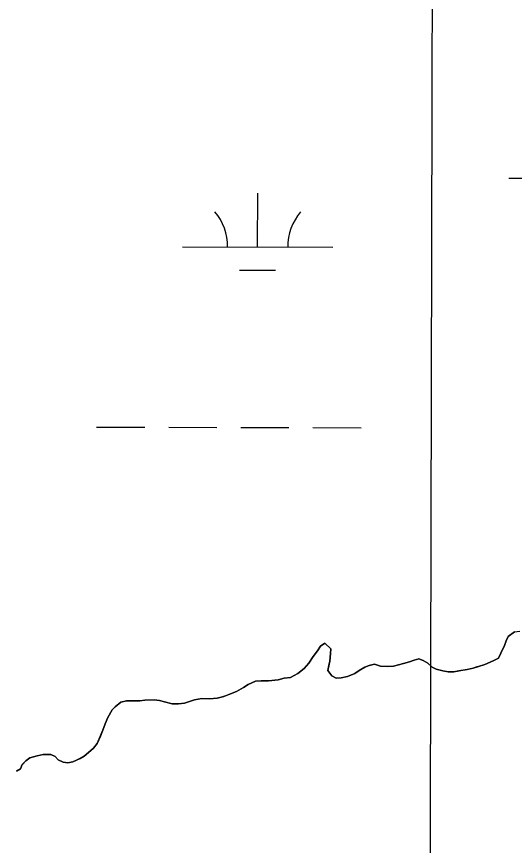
# Model space of a CAD drawing. Extents: x 3161514 to 3199414, y 831166 to 856601.
# Drawn here: x 3191633 to 3191965, y 852855 to 853407 of the extents above; entities that cross this region are included whole.
import ezdxf

# ---------------------------------------------------------------- set-up
doc = ezdxf.new("R2010")
doc.units = 0
for name, color, linetype in [('V-GRID-MAJR', 7, 'Continuous'), ('V-SITE-VEGE', 7, 'Continuous'), ('V-TOPO-SHOR', 7, 'Continuous'), ('V-WETL-SWMP', 7, 'Continuous')]:
    doc.layers.add(name, color=color, linetype=linetype)

msp = doc.modelspace()

# ---------------------------------------------------------------- linework, layer by layer
at = {"layer": 'V-GRID-MAJR'}
msp.add_spline([(3191868.813, 836560.569), (3191883.798, 842621.023), (3191898.788, 848683.42), (3191913.778, 854745.858), (3191913.7830000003, 854747.76)], degree=3, dxfattribs=at)
at = {"layer": 'V-SITE-VEGE'}
for p, q in [((3191959.33, 852991.155), (3191960.636, 852994.1150000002)), ((3191960.636, 852994.1150000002), (3191964.904, 852997.2440000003)), ((3191833.808, 852984.4990000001), (3191835.774, 852987.625)), ((3191835.774, 852987.625), (3191838.727, 852989.601)), ((3191838.727, 852989.601), (3191842.68, 852985.831)), ((3191955.895, 852982.933), (3191958.3510000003, 852988.194)), ((3191958.3510000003, 852988.194), (3191959.33, 852991.155)), ((3191831.023, 852980.8790000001), (3191833.808, 852984.4990000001)), ((3191842.52, 852982.71), (3191842.037, 852977.778)), ((3191842.68, 852985.831), (3191842.52, 852982.71)), ((3191954.259, 852979.808), (3191955.895, 852982.933)), ((3191824.958, 852972.814), (3191828.073, 852976.437)), ((3191828.073, 852976.437), (3191831.023, 852980.8790000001)), ((3191842.037, 852977.778), (3191841.383, 852974.819)), ((3191868.169, 852974.8740000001), (3191871.782, 852975.701)), ((3191871.782, 852975.701), (3191875.728, 852974.397)), ((3191884.436, 852974.411), (3191891.008, 852976.068)), ((3191891.008, 852976.068), (3191894.947, 852977.225)), ((3191894.947, 852977.225), (3191898.068, 852978.382)), ((3191898.068, 852978.3820000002), (3191901.187, 852979.2090000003)), ((3191901.187, 852979.209), (3191904.146, 852978.229)), ((3191904.146, 852978.229), (3191907.272, 852976.4280000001)), ((3191907.272, 852976.4280000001), (3191910.069, 852973.805)), ((3191940.9590000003, 852974.1940000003), (3191945.2290000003, 852975.517)), ((3191945.2290000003, 852975.517), (3191950.812, 852977.829)), ((3191950.812, 852977.829), (3191954.259, 852979.808)), ((3191820.6920000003, 852969.52), (3191824.958, 852972.814)), ((3191841.383, 852974.819), (3191840.734, 852971.534)), ((3191840.734, 852971.534), (3191843.372, 852967.9230000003)), ((3191858.648, 852969.5920000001), (3191861.4390000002, 852971.409)), ((3191861.4390000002, 852971.409), (3191865.378, 852973.7170000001)), ((3191865.378, 852973.7170000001), (3191868.169, 852974.8740000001)), ((3191875.728, 852974.397), (3191880.494, 852974.0750000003)), ((3191880.494, 852974.0750000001), (3191884.436, 852974.4109999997)), ((3191910.069, 852973.805), (3191912.867, 852972.3300000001)), ((3191912.867, 852972.3300000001), (3191917.305, 852971.1900000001)), ((3191917.305, 852971.1900000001), (3191920.758, 852970.54)), ((3191920.758, 852970.54), (3191924.536, 852970.546)), ((3191924.536, 852970.546), (3191927.983, 852971.21)), ((3191927.983, 852971.21), (3191933.406, 852972.207)), ((3191933.406, 852972.207), (3191937.512, 852973.0370000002)), ((3191937.512, 852973.037), (3191940.9590000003, 852974.1939999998)), ((3191792.606, 852964.372), (3191796.221, 852964.544)), ((3191796.221, 852964.544), (3191801.15, 852964.556)), ((3191801.15, 852964.556), (3191807.72, 852965.388)), ((3191807.72, 852965.388), (3191811.663, 852966.381)), ((3191811.663, 852966.381), (3191815.933, 852966.8829999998)), ((3191815.933, 852966.883), (3191820.6920000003, 852969.52)), ((3191843.372, 852967.9230000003), (3191846.168, 852966.4480000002)), ((3191846.168, 852966.448), (3191849.452, 852966.62)), ((3191849.452, 852966.62), (3191853.725, 852967.4500000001)), ((3191853.725, 852967.4500000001), (3191858.648, 852969.5920000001)), ((3191779.802, 852957.609), (3191784.5640000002, 852960.247)), ((3191784.5640000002, 852960.247), (3191787.681, 852962.225)), ((3191787.681, 852962.225), (3191792.606, 852964.372)), ((3191766.9960000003, 852953.149), (3191771.43, 852954.3079999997)), ((3191771.43, 852954.308), (3191774.879, 852955.465)), ((3191774.879, 852955.465), (3191779.802, 852957.609)), ((3191699.146, 852947.427), (3191702.918, 852950.392)), ((3191702.918, 852950.392), (3191706.697, 852951.2220000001)), ((3191706.697, 852951.2220000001), (3191711.296, 852951.23)), ((3191711.296, 852951.23), (3191715.569, 852951.24)), ((3191715.569, 852951.24), (3191718.856, 852951.738)), ((3191718.856, 852951.738), (3191725.098, 852952.0800000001)), ((3191725.098, 852952.0800000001), (3191728.715, 852951.4279999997)), ((3191728.715, 852951.4280000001), (3191732.002, 852950.613)), ((3191732.002, 852950.613), (3191737.097, 852949.309)), ((3191737.097, 852949.309), (3191741.369, 852949.319)), ((3191741.369, 852949.319), (3191745.3140000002, 852949.819)), ((3191745.3140000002, 852949.819), (3191751.882, 852951.9670000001)), ((3191751.882, 852951.9670000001), (3191756.809, 852952.7980000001)), ((3191756.809, 852952.7980000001), (3191761.903, 852952.645)), ((3191761.903, 852952.645), (3191766.9960000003, 852953.149)), ((3191694.23, 852940.189), (3191697.014, 852945.286)), ((3191697.014, 852945.286), (3191699.146, 852947.427)), ((3191692.43, 852936.0750000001), (3191694.23, 852940.189)), ((3191689.326, 852927.856), (3191690.9620000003, 852931.8)), ((3191690.9620000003, 852931.8), (3191692.43, 852936.0750000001)), ((3191687.2, 852922.92), (3191689.326, 852927.856)), ((3191684.74, 852919.795), (3191687.2, 852922.92)), ((3191642.361, 852913.4670000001), (3191647.122, 852914.792)), ((3191647.122, 852914.792), (3191651.2290000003, 852915.617)), ((3191651.2290000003, 852915.617), (3191656.322, 852915.6290000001)), ((3191656.322, 852915.6290000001), (3191659.12, 852914.3210000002)), ((3191678.508, 852914.523), (3191681.4590000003, 852916.829)), ((3191681.4590000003, 852916.829), (3191684.74, 852919.795)), ((3191637.276, 852908.857), (3191639.735, 852911.326)), ((3191639.735, 852911.326), (3191642.361, 852913.4670000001)), ((3191659.12, 852914.321), (3191661.2600000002, 852912.025)), ((3191661.2600000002, 852912.025), (3191664.3850000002, 852910.552)), ((3191664.3850000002, 852910.552), (3191667.6720000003, 852910.0670000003)), ((3191667.6720000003, 852910.067), (3191670.957, 852910.731)), ((3191670.957, 852910.731), (3191675.717, 852913.041)), ((3191675.717, 852913.041), (3191678.508, 852914.5229999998)), ((3191633.341, 852904.412), (3191636.129, 852906.0590000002)), ((3191636.129, 852906.0590000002), (3191637.276, 852908.857))]:
    msp.add_line(p, q, dxfattribs=at)
at = {"layer": 'V-TOPO-SHOR'}
for points in [[(3191964.904, 852997.2440000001), (3191960.6380000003, 852994.115), (3191959.33, 852991.155), (3191958.3510000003, 852988.194), (3191955.895, 852982.933), (3191954.259, 852979.808), (3191950.812, 852977.829), (3191945.2290000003, 852975.517), (3191940.9590000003, 852974.194), (3191939.974, 852973.8640000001), (3191937.512, 852973.037), (3191933.406, 852972.207), (3191927.985, 852971.21), (3191924.536, 852970.546), (3191920.758, 852970.54), (3191917.305, 852971.1900000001), (3191912.867, 852972.3300000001), (3191910.069, 852973.805), (3191907.272, 852976.4280000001), (3191904.146, 852978.229), (3191901.187, 852979.209), (3191898.068, 852978.382), (3191894.947, 852977.225), (3191891.006, 852976.068), (3191887.721, 852975.238), (3191884.436, 852974.411), (3191880.494, 852974.0750000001), (3191875.728, 852974.395), (3191871.782, 852975.701), (3191868.169, 852974.872), (3191865.378, 852973.7170000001), (3191861.4390000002, 852971.409), (3191858.648, 852969.594), (3191853.725, 852967.4500000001), (3191849.452, 852966.62), (3191846.168, 852966.448), (3191843.372, 852967.9230000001), (3191840.734, 852971.532), (3191841.3850000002, 852974.819), (3191842.037, 852977.778), (3191842.52, 852982.71), (3191842.68, 852985.831), (3191838.727, 852989.601), (3191835.774, 852987.625), (3191833.808, 852984.4990000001), (3191831.023, 852980.8790000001), (3191828.073, 852976.437), (3191824.958, 852972.816), (3191820.6920000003, 852969.52), (3191815.933, 852966.883), (3191811.663, 852966.381), (3191807.72, 852965.388), (3191801.15, 852964.554), (3191796.221, 852964.544), (3191792.606, 852964.372), (3191787.681, 852962.225), (3191784.5640000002, 852960.247), (3191779.802, 852957.609), (3191774.879, 852955.465), (3191771.43, 852954.308), (3191766.9960000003, 852953.149), (3191761.903, 852952.645), (3191756.809, 852952.7980000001), (3191751.882, 852951.9670000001), (3191745.3140000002, 852949.819), (3191741.369, 852949.319), (3191737.097, 852949.309), (3191732.002, 852950.613), (3191728.715, 852951.4280000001), (3191725.098, 852952.0800000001)], [(3191725.098, 852952.0800000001), (3191718.856, 852951.738), (3191715.569, 852951.24), (3191711.296, 852951.23), (3191706.697, 852951.2220000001), (3191702.918, 852950.392), (3191699.146, 852947.427), (3191697.014, 852945.286), (3191694.23, 852940.189), (3191692.43, 852936.077), (3191690.9620000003, 852931.8), (3191689.326, 852927.856), (3191687.2, 852922.92), (3191684.74, 852919.795), (3191681.4590000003, 852916.829), (3191678.508, 852914.523), (3191675.717, 852913.041), (3191670.957, 852910.731), (3191667.6720000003, 852910.067), (3191664.3850000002, 852910.552), (3191661.2600000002, 852912.025), (3191659.12, 852914.321), (3191656.322, 852915.6290000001), (3191651.2290000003, 852915.6190000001), (3191647.122, 852914.792), (3191642.361, 852913.4670000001), (3191639.735, 852911.326), (3191637.4390000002, 852909.02), (3191637.276, 852908.857), (3191636.131, 852906.059), (3191633.341, 852904.412)]]:
    msp.add_lwpolyline(points, dxfattribs=at)
at = {"layer": 'V-WETL-SWMP'}
for p, q in [((3191961.144107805, 853299.2957300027), (3191993.1439786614, 853299.2073217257)), ((3191793.9524527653, 853253.3275379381), (3191794.0519542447, 853289.3273437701)), ((3191743.9526545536, 853253.4656758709), (3191843.9522509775, 853253.1894000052)), ((3191781.909850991, 853237.9297742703), (3191805.9097541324, 853237.8634680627)), ((3191686.7770161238, 853133.5523697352), (3191718.77688698, 853133.4639614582)), ((3191734.7768224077, 853133.4197573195), (3191766.7766932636, 853133.3313490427)), ((3191782.7766286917, 853133.2871449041), (3191814.7764995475, 853133.1987366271)), ((3191830.7764349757, 853133.1545324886), (3191862.776305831, 853133.0661242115)), ((3191964.9022920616, 852997.2496141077), (3191968.517290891, 852997.5856172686)), ((3191959.32828736, 852991.159626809), (3191960.6362902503, 852994.1196189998)), ((3191960.6362902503, 852994.1196189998), (3191964.902292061, 852997.2496141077)), ((3191833.8063338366, 852984.5035012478), (3191835.772336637, 852987.6294936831)), ((3191835.772336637, 852987.6294936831), (3191838.7263376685, 852989.606490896)), ((3191838.7263376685, 852989.6064908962), (3191842.6773315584, 852985.8355074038)), ((3191955.8932792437, 852982.936648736), (3191958.348284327, 852988.1996350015)), ((3191958.348284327, 852988.1996350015), (3191959.32828736, 852991.159626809)), ((3191831.020330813, 852980.8825094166), (3191833.806333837, 852984.5035012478)), ((3191842.5183279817, 852982.713517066), (3191842.035322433, 852977.7825320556)), ((3191842.6773315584, 852985.8355074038), (3191842.518327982, 852982.713517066)), ((3191954.2572763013, 852979.811656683), (3191955.8932792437, 852982.936648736)), ((3191824.9573240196, 852972.8195277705), (3191828.0713269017, 852976.4405199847)), ((3191828.0713269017, 852976.4405199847), (3191831.020330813, 852980.8825094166)), ((3191842.035322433, 852977.7825320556), (3191840.7333157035, 852971.5365502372)), ((3191868.1673077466, 852974.8765717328), (3191871.780307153, 852975.7055733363)), ((3191871.780307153, 852975.7055733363), (3191875.726303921, 852974.3985820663)), ((3191884.4343001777, 852974.41559218), (3191891.004299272, 852976.0715946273)), ((3191891.004299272, 852976.0715946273), (3191894.945298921, 852977.2295955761)), ((3191894.945298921, 852977.2295955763), (3191898.0652989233, 852978.3865955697)), ((3191898.0652989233, 852978.3865955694), (3191901.1852985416, 852979.2145966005)), ((3191901.1852985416, 852979.2145966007), (3191904.1442961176, 852978.2336031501)), ((3191904.1442961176, 852978.2336031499), (3191907.2702926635, 852976.4326124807)), ((3191907.2702926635, 852976.4326124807), (3191910.0682883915, 852973.809624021)), ((3191937.510275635, 852973.041658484), (3191945.228275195, 852975.5216596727)), ((3191945.228275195, 852975.5216596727), (3191950.810275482, 852977.8336588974)), ((3191950.810275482, 852977.8336588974), (3191954.2572763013, 852979.811656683)), ((3191820.691322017, 852969.52553318), (3191824.9573240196, 852972.8195277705)), ((3191840.7333157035, 852971.5365502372), (3191843.369310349, 852967.9265647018)), ((3191858.6473056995, 852969.5995772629), (3191861.4373066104, 852971.4125748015)), ((3191861.4373066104, 852971.4125748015), (3191865.376307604, 852973.7215721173)), ((3191865.376307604, 852973.7215721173), (3191868.1673077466, 852974.8765717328)), ((3191875.726303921, 852974.3985820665), (3191880.4923014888, 852974.0795886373)), ((3191880.4923014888, 852974.0795886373), (3191884.4343001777, 852974.41559218)), ((3191910.0682883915, 852973.809624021), (3191912.8652854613, 852972.3356319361)), ((3191912.8652854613, 852972.3356319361), (3191917.3032822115, 852971.1946407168)), ((3191917.3032822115, 852971.1946407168), (3191920.7552799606, 852970.5446467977)), ((3191920.7552799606, 852970.5446467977), (3191924.5342783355, 852970.5516511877)), ((3191924.5342783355, 852970.5516511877), (3191937.510275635, 852973.041658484)), ((3191792.6043393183, 852964.3754864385), (3191796.218326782, 852964.547520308)), ((3191796.218326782, 852964.5475203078), (3191801.148324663, 852964.5575260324)), ((3191801.148324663, 852964.5575260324), (3191807.7183227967, 852965.3915310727)), ((3191807.7183227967, 852965.3915310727), (3191811.6603222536, 852966.3855325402)), ((3191811.6603222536, 852966.3855325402), (3191815.931320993, 852966.8865359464)), ((3191815.931320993, 852966.8865359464), (3191820.691322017, 852969.52553318)), ((3191843.369310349, 852967.9265647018), (3191846.165307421, 852966.4535726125)), ((3191846.165307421, 852966.4535726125), (3191849.4513062, 852966.6245759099)), ((3191849.4513062, 852966.6245759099), (3191853.7223053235, 852967.4545782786)), ((3191853.7223053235, 852967.4545782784), (3191858.6473056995, 852969.5995772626)), ((3191779.801347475, 852957.6134644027), (3191784.5613484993, 852960.2524616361)), ((3191784.5613484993, 852960.2524616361), (3191787.679349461, 852962.2304590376)), ((3191787.679349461, 852962.2304590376), (3191792.6043393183, 852964.3754864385)), ((3191766.993337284, 852953.152491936), (3191771.4273367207, 852954.3114934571)), ((3191771.4273367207, 852954.3114934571), (3191774.8763470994, 852955.4684654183)), ((3191774.8763470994, 852955.4684654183), (3191779.801347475, 852957.6134644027)), ((3191699.144359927, 852947.431430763), (3191702.917350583, 852950.3964560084)), ((3191702.917350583, 852950.3964560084), (3191706.694349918, 852951.2254578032)), ((3191706.694349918, 852951.2254578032), (3191715.5673461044, 852951.2434681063)), ((3191715.5673461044, 852951.2434681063), (3191718.853345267, 852951.7424703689)), ((3191718.853345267, 852951.7424703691), (3191725.0963429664, 852952.0834765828)), ((3191725.0963429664, 852952.0834765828), (3191728.712340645, 852951.4334828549)), ((3191728.712340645, 852951.4334828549), (3191737.096334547, 852949.3134993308)), ((3191737.096334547, 852949.3134993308), (3191741.3683327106, 852949.3225042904)), ((3191741.3683327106, 852949.3225042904), (3191745.3113315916, 852949.823507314)), ((3191745.3113315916, 852949.8235073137), (3191751.8793312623, 852951.9725082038)), ((3191751.8793312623, 852951.9725082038), (3191756.8073301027, 852952.8035113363)), ((3191756.8073301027, 852952.8035113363), (3191761.9013388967, 852952.6494875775)), ((3191761.9013388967, 852952.6494875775), (3191766.993337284, 852953.1524919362)), ((3191694.2283535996, 852940.1924478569), (3191697.0123583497, 852945.291435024)), ((3191697.0123583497, 852945.291435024), (3191699.144359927, 852947.431430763)), ((3191692.429349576, 852936.0804587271), (3191694.2283535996, 852940.1924478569)), ((3191687.197336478, 852922.9254941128), (3191690.95934522, 852931.805470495)), ((3191690.95934522, 852931.805470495), (3191692.429349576, 852936.0804587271)), ((3191684.739333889, 852919.7985011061), (3191687.197336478, 852922.9254941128)), ((3191642.3593336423, 852913.471501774), (3191647.12133313, 852914.7955031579)), ((3191647.12133313, 852914.7955031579), (3191651.2273323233, 852915.624505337)), ((3191651.2273323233, 852915.6245053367), (3191656.3213301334, 852915.6345112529)), ((3191656.3213301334, 852915.6345112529), (3191659.1173273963, 852914.3255186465)), ((3191678.50533043, 852914.5285104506), (3191681.458331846, 852916.8345066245)), ((3191681.458331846, 852916.8345066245), (3191684.739333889, 852919.7985011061)), ((3191637.274341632, 852908.8604801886), (3191639.7343434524, 852911.3304752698)), ((3191639.7343434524, 852911.3304752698), (3191642.3593336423, 852913.471501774)), ((3191659.1173273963, 852914.3255186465), (3191661.2573237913, 852912.0295283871)), ((3191661.2573237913, 852912.0295283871), (3191664.3823207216, 852910.5575366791)), ((3191664.3823207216, 852910.5575366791), (3191667.669329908, 852910.0705118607)), ((3191667.669329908, 852910.0705118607), (3191670.9543292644, 852910.7345136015)), ((3191670.9543292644, 852910.7345136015), (3191675.7153299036, 852913.044511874)), ((3191675.7153299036, 852913.044511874), (3191678.50533043, 852914.5285104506)), ((3191633.339338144, 852904.4164896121), (3191636.1293388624, 852906.0644876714)), ((3191636.1293388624, 852906.0644876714), (3191637.274341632, 852908.8604801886))]:
    msp.add_line(p, q, dxfattribs=at)
for centre, radius, start, end in [((3191738.711051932, 853253.9549614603), 35.24628790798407, 359.06988632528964, 40.61354465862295), ((3191849.1964782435, 853253.6497156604), 35.246287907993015, 139.06988123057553, 180.61353956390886)]:
    msp.add_arc(centre, radius, start, end, dxfattribs=at)

doc.saveas('drawing.dxf')
